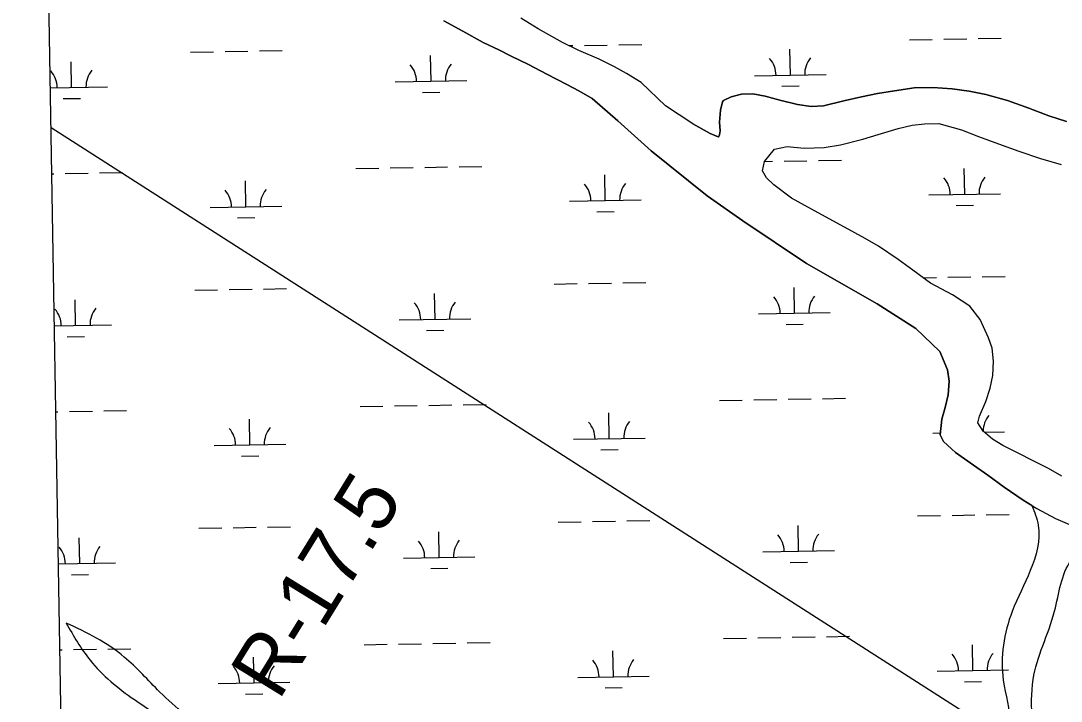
# Model space of a CAD drawing. Extents: x 3887375 to 3925618, y 296674 to 322633.
# Drawn here: x 3891343 to 3892796, y 316956 to 317906 of the extents above; entities that cross this region are included whole.
import ezdxf

# ---------------------------------------------------------------- set-up
doc = ezdxf.new("R2010")
doc.units = 0
for name, color, linetype in [('V-GRID-FRAM', 7, 'Continuous'), ('V-RIVR-RANG-IDEN', 7, 'Continuous'), ('V-TOPO-SHOR', 7, 'Continuous'), ('V-UTIL-LINE', 7, 'Continuous'), ('V-WETL-SWMP', 7, 'Continuous')]:
    doc.layers.add(name, color=color, linetype=linetype)

msp = doc.modelspace()

# ---------------------------------------------------------------- linework, layer by layer
at = {"layer": 'V-GRID-FRAM'}
msp.add_lwpolyline([(3891343.3, 320285.8), (3923192.8, 320832.5), (3923512.8, 302652.9), (3891647.4, 302105.9), (3891343.3, 320285.8)], dxfattribs=at)
at = {"layer": 'V-TOPO-SHOR'}
for points in [[(3892755.1, 317229.1), (3892743.1, 317236.6), (3892716.4, 317254.8), (3892693.6, 317271.6), (3892673.7, 317285.5), (3892648.6, 317303.3), (3892631.7, 317318.4), (3892627.2, 317327.7), (3892629.5, 317349.7), (3892634.1, 317366.2), (3892638, 317383.6), (3892639.6, 317403), (3892637.5, 317418.5), (3892626.7, 317444.4), (3892593.2, 317476.2), (3892539.1, 317511), (3892440.4, 317567.2), (3892351.4, 317626.9), (3892301.8, 317661.9), (3892223.4, 317724.5), (3892176.9, 317766.4), (3892141.1, 317797.9), (3892122.5, 317808.4), (3892105.8, 317817.2), (3892077.7, 317831.5), (3892052.2, 317845.1), (3892028, 317857), (3892010.7, 317865.5), (3891989.1, 317876), (3891960.7, 317891.6), (3891933.9, 317906.2)], [(3892281.6, 317762.1), (3892243.5, 317787.4), (3892209.4, 317819.9), (3892189.1, 317832.8), (3892172.5, 317841.9), (3892150.9, 317852.5), (3892122.4, 317864.8), (3892099.8, 317875.7), (3892065.8, 317895), (3892041.7, 317909.8)], [(3892281.6, 317762.1), (3892305.8, 317748.9), (3892316.9, 317744.1), (3892317.6, 317743.8), (3892319, 317747), (3892320, 317752.6), (3892318.9, 317764.5), (3892320.1, 317781.6), (3892323.3, 317792.8), (3892324.6, 317795.1), (3892335.3, 317800.2), (3892349.5, 317803.6), (3892365.6, 317804.3), (3892382.7, 317801.1), (3892403.4, 317795.2), (3892428, 317789.2), (3892447.1, 317786.3), (3892464.3, 317787.6), (3892492.7, 317794.4), (3892517.2, 317800), (3892539.7, 317804.6), (3892563.4, 317808.5), (3892590.9, 317812.4), (3892616.9, 317813), (3892643.6, 317811.2), (3892667.6, 317807.9), (3892690.9, 317803.2), (3892721.1, 317794.9), (3892750.9, 317784.2), (3892778.8, 317773.6), (3892803.4, 317765.6)], [(3892797, 317270), (3892778.1, 317280.9), (3892756.8, 317291.4), (3892736.2, 317302), (3892714.6, 317312.8), (3892700.3, 317321.6), (3892686.9, 317333), (3892679.5, 317344.4), (3892682, 317353.9), (3892690.9, 317374.2), (3892697.1, 317393.2), (3892700.7, 317410.6), (3892701.6, 317430.7), (3892699.6, 317448.8), (3892694.6, 317463.4), (3892682.8, 317489), (3892668.5, 317507.7), (3892644.4, 317523.5), (3892613.7, 317539.5), (3892588.9, 317558), (3892568.4, 317572.8), (3892541, 317591.4), (3892522.4, 317602.2), (3892493.3, 317617.8), (3892456.7, 317638.1), (3892419.7, 317658.5), (3892395, 317677), (3892384.6, 317686.7), (3892379.1, 317696.7), (3892382, 317709.8), (3892395.8, 317726.7), (3892413.6, 317730.7), (3892437, 317728.4), (3892465, 317729.3), (3892487.8, 317732.9), (3892519.2, 317741), (3892540.4, 317747.6), (3892568.6, 317755.7), (3892588.1, 317760.4), (3892605.2, 317762.4), (3892625.4, 317762.7), (3892656.9, 317754), (3892680.4, 317744.4), (3892708.3, 317734.4), (3892737.1, 317724.1), (3892767, 317713.8), (3892796.2, 317705.4)]]:
    msp.add_lwpolyline(points, dxfattribs=at)
for points in [[(3892755.1, 317229.1), (3892764, 317201.5), (3892752.9, 317138.3), (3892727.6, 317081.2), (3892715.2, 316984.9), (3892723.3, 316924.2), (3892675.2, 316851.2), (3892597.3, 316817.9), (3892493.9, 316774.5), (3892429.6, 316737), (3892379.5, 316682.1), (3892392.4, 316549), (3892411.9, 316485.5), (3892366.5, 316440.1), (3892292.3, 316524.7), (3892226.9, 316559.6), (3892135.9, 316569.3), (3892221.4, 316463.4), (3892098, 316493.1), (3892030.1, 316552.8), (3891951.5, 316641.9), (3891896.4, 316704.9), (3891851.2, 316755.2), (3891773.4, 316836.6), (3891680.4, 316876.7), (3891610.2, 316911.2), (3891537.5, 316968.4), (3891487.8, 317017.4), (3891449, 317043.8), (3891406.7, 317064.9)], [(3893387.8, 316905.9), (3893312, 316831.4), (3893266.9, 316875.7), (3893233.4, 316949.5), (3893159.9, 316999.4), (3893093.8, 316967.2), (3893034.8, 316925.5), (3892976.1, 316887.5), (3892878.5, 316804), (3892814.6, 316741.6), (3892751.3, 316682.5), (3892696.9, 316631.3), (3892618.3, 316588.7), (3892555.7, 316512.5), (3892537.1, 316447.4), (3892497.3, 316373.6), (3892474.1, 316455.4), (3892452.7, 316492.6), (3892423.7, 316584.1), (3892432.7, 316682.1), (3892484.9, 316723.2), (3892557.3, 316739.2), (3892641.6, 316759.2), (3892703.3, 316795.9), (3892750.8, 316870.6), (3892756.9, 316985.9), (3892786.8, 317081.4), (3892809.9, 317152.3), (3892861, 317187.5)], [(3891406.7, 317064.9), (3891440, 317012.9), (3891501.9, 316958), (3891556.9, 316921.8), (3891621.4, 316873.5), (3891709.5, 316814.4), (3891784.5, 316780.2), (3891858.8, 316655.7), (3891898.9, 316604.4), (3891955.5, 316546.3), (3892020.9, 316492), (3892101.9, 316452.4), (3892173.4, 316420.2), (3892236.1, 316356.5), (3892266, 316301), (3892313.9, 316188.5), (3892309, 316092.9), (3892292, 316050.6)]]:
    msp.add_spline(points, degree=3, dxfattribs=at)
at = {"layer": 'V-UTIL-LINE'}
msp.add_lwpolyline([(3891385.6, 317757.3), (3896110, 314731.3), (3903763.5, 306349.6), (3906680.6, 302364)], dxfattribs=at)
at = {"layer": 'V-WETL-SWMP'}
for p, q in [((3891404.2, 316648.5), (3891376.8, 318283.8)), ((3891933.9, 317906.2), (3891960.7, 317891.6)), ((3892065.8, 317895), (3892041.7, 317909.8)), ((3891960.7, 317891.6), (3891989.1, 317876)), ((3892099.8, 317875.7), (3892065.8, 317895)), ((3891989.1, 317876), (3892010.7, 317865.5)), ((3892122.4, 317864.8), (3892099.8, 317875.7)), ((3892108.4, 317871.5), (3892114.3, 317871.6)), ((3892130.3, 317871.9), (3892162.3, 317872.4)), ((3892178.3, 317872.7), (3892210.3, 317873.3)), ((3892584.1, 317879.7), (3892616.1, 317880.2)), ((3892632.1, 317880.5), (3892664.1, 317881)), ((3892680.1, 317881.3), (3892712.1, 317881.9)), ((3891580.5, 317862.4), (3891612.5, 317863)), ((3891628.5, 317863.3), (3891660.5, 317863.8)), ((3891676.5, 317864.1), (3891708.5, 317864.6)), ((3891916.1, 317821.8), (3891915.4, 317857.8)), ((3892010.7, 317865.5), (3892028, 317857)), ((3892028, 317857), (3892052.2, 317845.1)), ((3892150.9, 317852.5), (3892122.4, 317864.8)), ((3892417.9, 317830.4), (3892417.3, 317866.4)), ((3891414.2, 317813.2), (3891413.6, 317849.1)), ((3892052.2, 317845.1), (3892077.7, 317831.5)), ((3892172.5, 317841.9), (3892150.9, 317852.5)), ((3892077.7, 317831.5), (3892105.8, 317817.2)), ((3892189.1, 317832.8), (3892172.5, 317841.9)), ((3892209.4, 317819.9), (3892189.1, 317832.8)), ((3892367.9, 317829.5), (3892467.9, 317831.2)), ((3891384.7, 317812.6), (3891464.2, 317814)), ((3891866.1, 317820.9), (3891966.1, 317822.6)), ((3892105.8, 317817.2), (3892122.5, 317808.4)), ((3892243.5, 317787.4), (3892209.4, 317819.9)), ((3892406.2, 317814.7), (3892430.2, 317815.2)), ((3891904.3, 317806.1), (3891928.3, 317806.5)), ((3892122.5, 317808.4), (3892141.1, 317797.9)), ((3892335.3, 317800.2), (3892324.6, 317795.1)), ((3892349.5, 317803.6), (3892335.3, 317800.2)), ((3892365.6, 317804.3), (3892349.5, 317803.6)), ((3892382.7, 317801.1), (3892365.6, 317804.3)), ((3892403.4, 317795.2), (3892382.7, 317801.1)), ((3892517.2, 317800), (3892492.7, 317794.4)), ((3892539.7, 317804.6), (3892517.2, 317800)), ((3892563.4, 317808.5), (3892539.7, 317804.6)), ((3892590.9, 317812.4), (3892563.4, 317808.5)), ((3892616.9, 317813), (3892590.9, 317812.4)), ((3892643.6, 317811.2), (3892616.9, 317813)), ((3892667.6, 317807.9), (3892643.6, 317811.2)), ((3892690.9, 317803.2), (3892667.6, 317807.9)), ((3892721.1, 317794.9), (3892690.9, 317803.2)), ((3891402.5, 317797.5), (3891426.5, 317797.9)), ((3892141.1, 317797.9), (3892176.9, 317766.4)), ((3892281.6, 317762.1), (3892243.5, 317787.4)), ((3892323.3, 317792.8), (3892320.1, 317781.6)), ((3892324.6, 317795.1), (3892323.3, 317792.8)), ((3892428, 317789.2), (3892403.4, 317795.2)), ((3892447.1, 317786.3), (3892428, 317789.2)), ((3892464.3, 317787.6), (3892447.1, 317786.3)), ((3892492.7, 317794.4), (3892464.3, 317787.6)), ((3892750.9, 317784.2), (3892721.1, 317794.9)), ((3892778.8, 317773.6), (3892750.9, 317784.2)), ((3892320.1, 317781.6), (3892318.9, 317764.5)), ((3892803.4, 317765.6), (3892778.8, 317773.6)), ((3892176.9, 317766.4), (3892223.4, 317724.5)), ((3892305.8, 317748.9), (3892281.6, 317762.1)), ((3892318.9, 317764.5), (3892320, 317752.6)), ((3892316.9, 317744.1), (3892305.8, 317748.9)), ((3892317.6, 317743.8), (3892316.9, 317744.1)), ((3892319, 317747), (3892317.6, 317743.8)), ((3892320, 317752.6), (3892319, 317747)), ((3892223.4, 317724.5), (3892301.8, 317661.9)), ((3892457.1, 317711), (3892489.1, 317711.5)), ((3891811.3, 317699.9), (3891843.3, 317700.4)), ((3891859.3, 317700.7), (3891891.3, 317701.3)), ((3891907.3, 317701.5), (3891939.3, 317702.1)), ((3891955.3, 317702.4), (3891987.3, 317702.9)), ((3892382, 317709.7), (3892393.1, 317709.9)), ((3892409.1, 317710.1), (3892441.1, 317710.7)), ((3892661.3, 317663.7), (3892660.6, 317699.7)), ((3891386.7, 317692.6), (3891389.4, 317692.6)), ((3891405.4, 317692.9), (3891437.4, 317693.5)), ((3891453.4, 317693.7), (3891485.4, 317694.3)), ((3891657.6, 317646.5), (3891657, 317682.5)), ((3892159.4, 317655.1), (3892158.8, 317691.1)), ((3892109.4, 317654.2), (3892209.4, 317656)), ((3892301.8, 317661.9), (3892351.4, 317626.9)), ((3892611.3, 317662.9), (3892711.3, 317664.6)), ((3891607.6, 317645.6), (3891707.6, 317647.4)), ((3892147.7, 317639.5), (3892171.7, 317639.9)), ((3892649.5, 317648.1), (3892673.5, 317648.5)), ((3891645.9, 317630.9), (3891669.9, 317631.3)), ((3892351.4, 317626.9), (3892440.4, 317567.2)), ((3892440.4, 317567.2), (3892539.1, 317511)), ((3892088, 317538.4), (3892120, 317539)), ((3892136, 317539.3), (3892168, 317539.8)), ((3892184, 317540.1), (3892216, 317540.6)), ((3892603.2, 317547.3), (3892621.8, 317547.6)), ((3892637.8, 317547.9), (3892669.8, 317548.4)), ((3892685.8, 317548.7), (3892717.8, 317549.2)), ((3891586.2, 317529.8), (3891618.2, 317530.4)), ((3891634.2, 317530.6), (3891666.2, 317531.2)), ((3891682.2, 317531.5), (3891714.2, 317532)), ((3891921.8, 317489.1), (3891921.2, 317525.1)), ((3892423.6, 317497.8), (3892423, 317533.7)), ((3891419.9, 317480.5), (3891419.3, 317516.5)), ((3892539.1, 317511), (3892593.2, 317476.2)), ((3892373.6, 317496.9), (3892473.6, 317498.6)), ((3891390.3, 317480), (3891469.9, 317481.4)), ((3891871.8, 317488.3), (3891971.8, 317490)), ((3892411.9, 317482.1), (3892435.9, 317482.5)), ((3891408.2, 317464.9), (3891432.2, 317465.3)), ((3891910, 317473.5), (3891934, 317473.9)), ((3892593.2, 317476.2), (3892626.7, 317444.4)), ((3892626.7, 317444.4), (3892637.5, 317418.5)), ((3892637.5, 317418.5), (3892639.6, 317403)), ((3892639.6, 317403), (3892638, 317383.6)), ((3892414.8, 317377.5), (3892446.8, 317378.1)), ((3892462.8, 317378.3), (3892494.8, 317378.9)), ((3892638, 317383.6), (3892634.1, 317366.2)), ((3891817, 317367.3), (3891849, 317367.8)), ((3891865, 317368.1), (3891897, 317368.6)), ((3891913, 317368.9), (3891945, 317369.5)), ((3891961, 317369.7), (3891993, 317370.3)), ((3892318.8, 317375.9), (3892350.8, 317376.4)), ((3892366.8, 317376.7), (3892398.8, 317377.2)), ((3892634.1, 317366.2), (3892629.5, 317349.7)), ((3891392.3, 317360), (3891395.2, 317360)), ((3891411.2, 317360.3), (3891443.2, 317360.8)), ((3891459.1, 317361.1), (3891491.1, 317361.7)), ((3891663.3, 317313.9), (3891662.7, 317349.9)), ((3892165.1, 317322.5), (3892164.5, 317358.5)), ((3892629.5, 317349.7), (3892627.2, 317327.7)), ((3892115.1, 317321.6), (3892215.1, 317323.3)), ((3892617, 317330.2), (3892627.5, 317330.4)), ((3892627.2, 317327.7), (3892631.7, 317318.4)), ((3892688.8, 317331.5), (3892717, 317332)), ((3891613.3, 317313), (3891713.3, 317314.7)), ((3892153.4, 317306.8), (3892177.4, 317307.3)), ((3892631.7, 317318.4), (3892648.6, 317303.3)), ((3891651.6, 317298.2), (3891675.6, 317298.6)), ((3892648.6, 317303.3), (3892673.7, 317285.5)), ((3892673.7, 317285.5), (3892693.6, 317271.6)), ((3892693.6, 317271.6), (3892716.4, 317254.8)), ((3892716.4, 317254.8), (3892743.1, 317236.6)), ((3892743.1, 317236.6), (3892762, 317224.8)), ((3892762, 317224.8), (3892787.9, 317210.9)), ((3892093.7, 317205.8), (3892125.7, 317206.4)), ((3892141.7, 317206.6), (3892173.7, 317207.2)), ((3892189.7, 317207.5), (3892221.7, 317208)), ((3892595.6, 317214.4), (3892627.6, 317215)), ((3892643.6, 317215.2), (3892675.5, 317215.8)), ((3892691.5, 317216.1), (3892723.5, 317216.6)), ((3892787.9, 317210.9), (3892826.5, 317194.8)), ((3891591.9, 317197.2), (3891623.9, 317197.7)), ((3891639.9, 317198), (3891671.9, 317198.6)), ((3891687.9, 317198.8), (3891719.9, 317199.4)), ((3891927.5, 317156.5), (3891926.9, 317192.5)), ((3892429.3, 317165.1), (3892428.7, 317201.1)), ((3891425.6, 317147.9), (3891425, 317183.9)), ((3892379.3, 317164.3), (3892479.3, 317166)), ((3891395.8, 317147.4), (3891475.6, 317148.8)), ((3891877.5, 317155.7), (3891977.5, 317157.4)), ((3892417.6, 317149.5), (3892441.6, 317149.9)), ((3891413.9, 317132.3), (3891437.9, 317132.7)), ((3891915.7, 317140.9), (3891939.7, 317141.3)), ((3892324.5, 317043.2), (3892356.5, 317043.8)), ((3892372.5, 317044.1), (3892404.5, 317044.6)), ((3892420.5, 317044.9), (3892452.5, 317045.4)), ((3892468.5, 317045.7), (3892500.5, 317046.3)), ((3891464.9, 317028.5), (3891496.9, 317029)), ((3891822.7, 317034.6), (3891854.7, 317035.2)), ((3891870.7, 317035.5), (3891902.7, 317036)), ((3891918.7, 317036.3), (3891950.7, 317036.8)), ((3891966.7, 317037.1), (3891998.7, 317037.6)), ((3892672.7, 316998.5), (3892672.1, 317034.5)), ((3891397.8, 317027.3), (3891400.9, 317027.4)), ((3891416.9, 317027.7), (3891448.9, 317028.2)), ((3891669, 316981.2), (3891668.4, 317017.2)), ((3892170.8, 316989.9), (3892170.2, 317025.8)), ((3892120.9, 316989), (3892220.8, 316990.7)), ((3892622.7, 316997.6), (3892722.7, 316999.3)), ((3891619, 316980.4), (3891719, 316982.1)), ((3892159.1, 316974.2), (3892183.1, 316974.6)), ((3892660.9, 316982.8), (3892684.9, 316983.2)), ((3891657.3, 316965.6), (3891681.3, 316966))]:
    msp.add_line(p, q, dxfattribs=at)
msp.add_lwpolyline([(3892797, 317270), (3892778.1, 317280.9), (3892756.8, 317291.4), (3892736.2, 317302), (3892714.6, 317312.8), (3892700.3, 317321.6), (3892686.9, 317333), (3892679.5, 317344.4), (3892682, 317353.9), (3892690.9, 317374.2), (3892697.1, 317393.2), (3892700.7, 317410.6), (3892701.6, 317430.7), (3892699.6, 317448.8), (3892694.6, 317463.4), (3892682.8, 317489), (3892668.5, 317507.7), (3892644.4, 317523.5), (3892613.7, 317539.5), (3892588.9, 317558), (3892568.4, 317572.8), (3892541, 317591.4), (3892522.4, 317602.2), (3892493.3, 317617.8), (3892456.7, 317638.1), (3892419.7, 317658.5), (3892395, 317677), (3892384.6, 317686.7), (3892379.1, 317696.7), (3892382, 317709.8), (3892395.8, 317726.7), (3892413.6, 317730.7), (3892437, 317728.4), (3892465, 317729.3), (3892487.8, 317732.9), (3892519.2, 317741), (3892540.4, 317747.6), (3892568.6, 317755.7), (3892588.1, 317760.4), (3892605.2, 317762.4), (3892625.4, 317762.7), (3892656.9, 317754), (3892680.4, 317744.4), (3892708.3, 317734.4), (3892737.1, 317724.1), (3892767, 317713.8), (3892796.2, 317705.4)], dxfattribs=at)
for centre, start, end in [((3891860.8, 317821.3), 0.2115, 41.7552), ((3891971.3, 317823.2), 140.2115, 181.7552), ((3892362.7, 317829.9), 0.2115, 41.7552), ((3892473.1, 317831.8), 140.2115, 181.7552), ((3891359, 317812.7), 0.2115, 41.7552), ((3891469.5, 317814.6), 140.2115, 181.7552), ((3892606, 317663.2), 0.2115, 41.7552), ((3892716.5, 317665.1), 140.2115, 181.7552), ((3891602.4, 317646), 0.2115, 41.7552), ((3891712.8, 317647.9), 140.2115, 181.7552), ((3892104.2, 317654.6), 0.2115, 41.7552), ((3892214.7, 317656.5), 140.2115, 181.7552), ((3891866.5, 317488.7), 0.2115, 41.7552), ((3891977, 317490.6), 140.2115, 181.7552), ((3892368.4, 317497.3), 0.2115, 41.7552), ((3892478.8, 317499.2), 140.2115, 181.7552), ((3891364.7, 317480.1), 0.2115, 41.7552), ((3891475.2, 317482), 140.2115, 181.7552), ((3892722.2, 317332.5), 140.2115, 179.1797), ((3891608.1, 317313.4), 0.2115, 41.7552), ((3891718.5, 317315.3), 140.2115, 181.7552), ((3892109.9, 317322), 0.2115, 41.7552), ((3892220.4, 317323.9), 140.2115, 181.7552), ((3892484.5, 317166.6), 140.2115, 181.7552), ((3891872.2, 317156), 0.2115, 41.7552), ((3891982.7, 317157.9), 140.2115, 181.7552), ((3892374.1, 317164.7), 0.2115, 41.7552), ((3891370.4, 317147.4), 0.2115, 41.7552), ((3891480.9, 317149.3), 140.2115, 181.7552), ((3892617.4, 316998), 0.2115, 41.7552), ((3892727.9, 316999.9), 140.2115, 181.7552), ((3891613.8, 316980.8), 0.2115, 41.7552), ((3891724.2, 316982.7), 140.2115, 181.7552), ((3892115.6, 316989.4), 0.2115, 41.7552), ((3892226.1, 316991.3), 140.2115, 181.7552)]:
    msp.add_arc(centre, 35.2, start, end, dxfattribs=at)

# ---------------------------------------------------------------- texts
at = {"layer": 'V-RIVR-RANG-IDEN'}
msp.add_text('R-17.5', height=83, rotation=58.3337, dxfattribs=at).set_placement((3891703.3, 316955.1))

doc.saveas('drawing.dxf')
